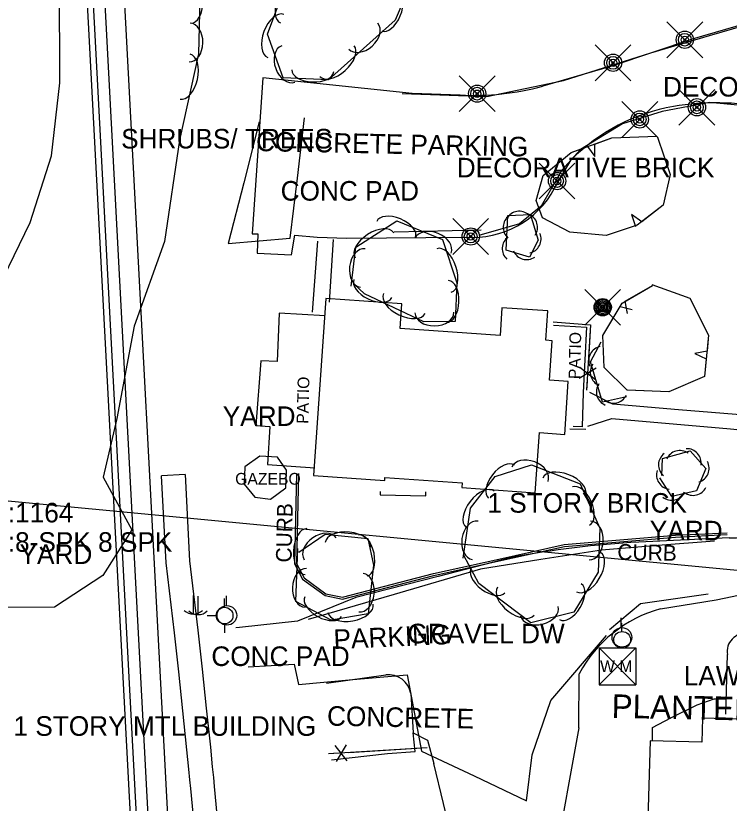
# Model space of a CAD drawing. Extents: x 978516 to 993312, y 1836504 to 1846212.
# Drawn here: x 992491 to 992673, y 1841872.7 to 1842073.8 of the extents above; entities that cross this region are included whole.
import ezdxf

# ---------------------------------------------------------------- set-up
doc = ezdxf.new("R2010")
doc.units = 0
for name, color, linetype in [('R_Drainage', 7, 'Continuous'), ('R_Proposed Road', 7, 'Continuous'), ('S_BUILDING', 7, 'Continuous'), ('S_CURB', 7, 'Continuous'), ('S_CURB_ANNOT', 7, 'Continuous'), ('S_DRIVEWAY', 7, 'Continuous'), ('S_EDGE_CONCRETE', 7, 'Continuous'), ('S_FENCE', 7, 'Continuous'), ('S_GAS_UTILITIES', 7, 'Continuous'), ('S_LANDSCAPING', 7, 'Continuous'), ('S_MISC_BOUNDARY', 7, 'Continuous'), ('S_MISC_BOUNDARY_ANNOT', 7, 'Continuous'), ('S_MISC_STRUCTURES', 7, 'Continuous'), ('S_MISC_STRUCTURES_ANNOT', 7, 'Continuous'), ('S_PARKING', 7, 'Continuous'), ('S_PARKING_ANNOT', 7, 'Continuous'), ('S_SANITARY_SEWER', 7, 'Continuous'), ('S_SECONDARY_CTL_ANNOT', 7, 'Continuous'), ('S_SIDEWALK', 7, 'Continuous'), ('S_SURVEY_TEXT_ANNOT', 7, 'Continuous'), ('S_TREE', 7, 'Continuous'), ('S_UTILITY_POLE', 7, 'Continuous'), ('S_WATER_UTILITIES', 7, 'Continuous')]:
    doc.layers.add(name, color=color, linetype=linetype)

msp = doc.modelspace()

# ---------------------------------------------------------------- linework, layer by layer
at = {"layer": 'R_Drainage'}
for p, q in [((992534.18, 1841956.61), (992528.19, 1841956.29)), ((992529.36, 1841934.09), (992528.19, 1841956.29)), ((992534.18, 1841956.61), (992535.34, 1841934.6))]:
    msp.add_line(p, q, dxfattribs=at)
for points in [[(992535.34, 1841934.6), (992537.4, 1841916.91), (992538.52, 1841906.94), (992539.59, 1841896.97), (992540.62, 1841887), (992541.12, 1841882.01), (992541.39, 1841879.26), (992541.61, 1841877.02), (992542.55, 1841867.04)], [(992536.58, 1841866.49), (992535.64, 1841876.45), (992535.42, 1841878.67), (992535.15, 1841881.42), (992534.65, 1841886.39), (992533.63, 1841896.34), (992532.56, 1841906.28), (992531.44, 1841916.23), (992529.36, 1841934.09)]]:
    msp.add_lwpolyline(points, dxfattribs=at)
at = {"layer": 'R_Proposed Road'}
for p, q in [((992526.92, 1841743.17), (992498.6, 1842279.5)), ((992528.42, 1841743.25), (992500.1, 1842279.58)), ((992531.42, 1841743.41), (992503.1, 1842279.74)), ((992536.41, 1841743.67), (992508.09, 1842280))]:
    msp.add_line(p, q, dxfattribs=at)
at = {"layer": 'S_BUILDING'}
for points in [[(992585.16, 1841955.86), (992604.88, 1841954.52), (992604.8, 1841953.29), (992623.52, 1841952.01), (992624.56, 1841967.34), (992631.03, 1841966.9), (992631.94, 1841980.38), (992627.14, 1841980.71), (992627.83, 1841990.8), (992626.19, 1841990.91), (992626.7, 1841998.4), (992615, 1841999.19), (992614.53, 1841992.17), (992589.02, 1841993.91), (992589.45, 1842000.25), (992570.05, 1842001.57), (992566.98, 1841956.36), (992585.11, 1841955.13)], [(992652.8, 1841888.66), (992649.9, 1841788.99), (992691.32, 1841787.78), (992694.22, 1841887.38), (992680.89, 1841887.77), (992681.07, 1841894), (992666.21, 1841894.44), (992666.03, 1841888.28)]]:
    msp.add_lwpolyline(points, close=True, dxfattribs=at)
at = {"layer": 'S_CURB'}
for points in [[(992562.61, 1841956.92), (992562.13, 1841933.81), (992564.13, 1841929.93), (992569.89, 1841925.73), (992574.32, 1841924.84), (992597.65, 1841930.9), (992614.29, 1841934.58), (992630.94, 1841938.25), (992645.13, 1841939.46), (992659.33, 1841940.66), (992672.49, 1841941.29)], [(992563.11, 1841956.91), (992562.63, 1841933.92), (992564.52, 1841930.26), (992570.09, 1841926.2), (992574.31, 1841925.35), (992597.53, 1841931.39), (992614.2, 1841935.07), (992630.87, 1841938.75), (992645.08, 1841939.95), (992659.29, 1841941.16), (992672.46, 1841941.79)]]:
    msp.add_lwpolyline(points, dxfattribs=at)
at = {"layer": 'S_DRIVEWAY'}
for points in [[(992589.52, 1842053.96), (992611.16, 1842053.16), (992630.75, 1842057.22), (992652.99, 1842064.34), (992667.95, 1842068.7), (992682.92, 1842073.06), (992687.4, 1842072.08)], [(992687.11, 1842051.33), (992682.47, 1842050.24), (992667.95, 1842051.67), (992655.92, 1842049.34), (992645.78, 1842046.19), (992635.07, 1842039.67), (992630.32, 1842034.39), (992625.02, 1842025.15), (992619.5, 1842020.67), (992609.1, 1842017.71)], [(992587.49, 1842018.57), (992609.69, 1842019.1)], [(992669.27, 1841939.67), (992654.82, 1841938.51), (992640.38, 1841937.36), (992624.96, 1841934.91), (992609.55, 1841932.46), (992587.56, 1841926.03), (992565.58, 1841919.61)], [(992642.42, 1841917.08), (992650.37, 1841923.73), (992667.65, 1841926.16)], [(992550.23, 1841907.56), (992561.99, 1841908.22), (992563.11, 1841903.05), (992576.98, 1841904.29), (992590.86, 1841905.53), (992594.51, 1841886.04), (992607.9, 1841879.67), (992621.3, 1841873.3), (992622.69, 1841885.11), (992627.49, 1841898.94), (992641.72, 1841915.55)]]:
    msp.add_lwpolyline(points, dxfattribs=at)
at = {"layer": 'S_EDGE_CONCRETE'}
msp.add_lwpolyline([(992553.11, 1842046.69), (992549.13, 1842031.14), (992545.15, 1842015.59), (992561.01, 1842016.96), (992562.84, 1842032.32), (992564.66, 1842047.69)], dxfattribs=at)
at = {"layer": 'S_FENCE'}
for p, q in [((992639.02, 1841983.77), (992634.76, 1841981.15)), ((992634.93, 1841984.02), (992638.85, 1841980.91)), ((992575.54, 1841883.54), (992572.43, 1841887.45)), ((992575.29, 1841887.62), (992572.68, 1841883.36))]:
    msp.add_line(p, q, dxfattribs=at)
for points in [[(992628.11, 1841995.59), (992637.64, 1841994.89), (992637.01, 1841984.46)], [(992628.11, 1841995.59), (992637.64, 1841994.89), (992636.63, 1841978.15)], [(992636.77, 1841980.47), (992636.63, 1841978.15)], [(992636.43, 1841968.14), (992632.38, 1841968.22)], [(992636.43, 1841968.14), (992632.38, 1841968.22)], [(992595.95, 1841886.83), (992570.76, 1841885.3)], [(992595.95, 1841886.83), (992575.98, 1841885.61)], [(992571.99, 1841885.37), (992570.76, 1841885.3)]]:
    msp.add_lwpolyline(points, dxfattribs=at)
at = {"layer": 'S_GAS_UTILITIES'}
for p, q in [((992636.14, 1841994.77), (992645.28, 1842003.91)), ((992645.28, 1841994.77), (992636.14, 1842003.91)), ((992640.71, 1841999.34), (992640.71, 1841999.34))]:
    msp.add_line(p, q, dxfattribs=at)
for centre, radius in [((992640.72, 1841999.35), 2.21), ((992640.71, 1841999.34), 1.96), ((992640.71, 1841999.34), 1.63), ((992640.71, 1841999.34), 1.27), ((992640.71, 1841999.34), 0.943), ((992640.71, 1841999.34), 0.586), ((992640.71, 1841999.34), 0.274)]:
    msp.add_circle(centre, radius, dxfattribs=at)
at = {"layer": 'S_LANDSCAPING'}
for p, q in [((992657.1, 1842063.08), (992666.24, 1842072.23)), ((992666.24, 1842063.08), (992657.1, 1842072.23)), ((992661.67, 1842067.65), (992661.67, 1842067.65)), ((992638.8, 1842057.19), (992647.94, 1842066.33)), ((992647.94, 1842057.19), (992638.8, 1842066.33)), ((992643.37, 1842061.76), (992643.37, 1842061.76)), ((992604.12, 1842049.3), (992613.26, 1842058.45)), ((992613.26, 1842049.3), (992604.12, 1842058.45)), ((992660.19, 1842045.83), (992669.33, 1842054.97)), ((992669.33, 1842045.83), (992660.19, 1842054.97)), ((992608.69, 1842053.88), (992608.69, 1842053.88)), ((992645.61, 1842042.73), (992654.75, 1842051.88)), ((992654.75, 1842042.73), (992645.61, 1842051.88)), ((992664.76, 1842050.4), (992664.76, 1842050.4)), ((992650.18, 1842047.31), (992650.18, 1842047.31)), ((992624.51, 1842027), (992633.65, 1842036.15)), ((992633.65, 1842027), (992624.51, 1842036.15)), ((992629.08, 1842031.58), (992629.08, 1842031.58)), ((992602.48, 1842012.84), (992611.62, 1842021.98)), ((992611.62, 1842012.84), (992602.48, 1842021.98)), ((992607.05, 1842017.41), (992607.05, 1842017.41))]:
    msp.add_line(p, q, dxfattribs=at)
for centre, radius in [((992661.68, 1842067.66), 2.21), ((992661.67, 1842067.65), 1.63), ((992661.67, 1842067.65), 0.943), ((992661.67, 1842067.65), 0.274), ((992643.38, 1842061.77), 2.21), ((992643.37, 1842061.76), 1.63), ((992643.37, 1842061.76), 0.943), ((992643.37, 1842061.76), 0.274), ((992608.7, 1842053.89), 2.21), ((992608.69, 1842053.88), 1.63), ((992608.69, 1842053.88), 0.943), ((992608.69, 1842053.88), 0.274), ((992664.77, 1842050.41), 2.21), ((992664.76, 1842050.4), 1.63), ((992664.76, 1842050.4), 0.943), ((992650.19, 1842047.31), 2.21), ((992650.18, 1842047.31), 1.63), ((992664.76, 1842050.4), 0.274), ((992650.18, 1842047.31), 0.943), ((992650.18, 1842047.31), 0.274), ((992629.09, 1842031.58), 2.21), ((992629.08, 1842031.58), 1.63), ((992629.08, 1842031.58), 0.943), ((992629.08, 1842031.58), 0.274), ((992607.06, 1842017.42), 2.21), ((992607.05, 1842017.41), 1.63), ((992607.05, 1842017.41), 0.943), ((992607.05, 1842017.41), 0.274)]:
    msp.add_circle(centre, radius, dxfattribs=at)
at = {"layer": 'S_MISC_BOUNDARY'}
msp.add_lwpolyline([(992653.39, 1841888.77), (992653.46, 1841892.05), (992658.1, 1841894.49), (992664.81, 1841897.86), (992669.19, 1841899.41), (992671.95, 1841899.36)], dxfattribs=at)
at = {"layer": 'S_MISC_STRUCTURES'}
for points in [[(992569.91, 1841997.16), (992558.21, 1841997.81), (992557.69, 1841985.53), (992553.53, 1841985.66), (992552.23, 1841969.15), (992555.82, 1841968.92), (992555.19, 1841959.17), (992567.27, 1841958.38)], [(992628.17, 1841994.75), (992636.61, 1841994.28), (992635.7, 1841977.56), (992635.49, 1841968.83), (992633.21, 1841968.88)], [(992549.43, 1841958.59), (992549.28, 1841954.16), (992552.01, 1841950.9), (992555.98, 1841950.33), (992559.87, 1841953.28), (992560.02, 1841957.73), (992557.79, 1841961.05), (992553.26, 1841961.34)], [(992553.26, 1841961.34), (992549.43, 1841958.59)]]:
    msp.add_lwpolyline(points, dxfattribs=at)
at = {"layer": 'S_PARKING'}
for points in [[(992687.6, 1842073.6), (992683.19, 1842073.51), (992663.53, 1842067.77), (992643.35, 1842061), (992625.43, 1842055.78)], [(992604.36, 1842053.54), (992592.1, 1842053.9), (992554.05, 1842057.95), (992551.26, 1842018.13), (992552.7, 1842018.1), (992552.53, 1842013.13), (992561.36, 1842012.74), (992562.17, 1842017.74), (992567.91, 1842017.26), (992575.44, 1842017.01), (992605.72, 1842017.23)], [(992628.46, 1842029.76), (992632.71, 1842037.01)], [(992673.01, 1841940.49), (992649.98, 1841939.38)], [(992617.14, 1841935.38), (992598.77, 1841930.6), (992577.7, 1841925.23)], [(992655.47, 1841922.39), (992669.68, 1841924.63), (992683.09, 1841927.49)], [(992577.7, 1841925.23), (992562.87, 1841919.17), (992548.03, 1841917.6), (992547.09, 1841917.54)], [(992570.29, 1841903.41), (992585.38, 1841905.47)], [(992634.6, 1841891.94), (992634.73, 1841905.77)], [(992591.78, 1841900.71), (992592.38, 1841890.65), (992596.06, 1841888.84), (992597.68, 1841882.84)], [(992634.6, 1841891.94), (992628.4, 1841857.75), (992620.16, 1841820.02), (992616.18, 1841795.03), (992602.22, 1841793.9), (992576.61, 1841792.34), (992566.12, 1841793.89), (992546.18, 1841796.87)], [(992571.56, 1841883.79), (992585.83, 1841885.42), (992592.86, 1841885.94), (992592.38, 1841890.65)], [(992547.21, 1841810.42), (992554.18, 1841803.83), (992570.22, 1841806.56), (992581, 1841814.7), (992595.72, 1841822.96), (992605.26, 1841846.3), (992605.04, 1841852.24), (992597.68, 1841882.84)]]:
    msp.add_lwpolyline(points, dxfattribs=at)
for centre, radius, start, end in [((992673.88, 1841950.25), 9.8, 264.9201, 349.7675), ((992586.06, 1841899.71), 5.8, 9.9436, 96.7398)]:
    msp.add_arc(centre, radius, start, end, dxfattribs=at)
for centre, major_axis, ratio, start_param, end_param in [((992607.8, 1842121.69), (66.35, 16.35), 0.998375, 4.420792, 4.732208), ((992669.56, 1841990.08), (-62.48, -5.8), 0.979369, 4.41445, 4.794432), ((992665.46, 1842004.8), (-36.66, -29.96), 0.969969, 4.185547, 4.817685), ((992607.49, 1842040.93), (-16.7, -16.9), 0.999996, 0.704961, 1.861079), ((992661.85, 1841698.47), (-230.18, -77.69), 0.992293, 4.438142, 4.574447), ((992664.58, 1841890.54), (-33.27, -5.57), 0.981668, 4.822992, 5.636646)]:
    msp.add_ellipse(centre, major_axis=major_axis, ratio=ratio, start_param=start_param, end_param=end_param, dxfattribs=at)
at = {"layer": 'S_SANITARY_SEWER'}
msp.add_line((992384.29, 1841959.85), (992701.11, 1841929.78), dxfattribs=at)
at = {"layer": 'S_SIDEWALK'}
for points in [[(992682.29, 1842050.03), (992680.67, 1841994.17), (992680.09, 1841971.54), (992660.04, 1841973.12), (992643.33, 1841974.62), (992637.45, 1841977.56)], [(992571.95, 1842016.66), (992570.95, 1842000.63)], [(992567.96, 1842016.21), (992566.58, 1841998.12)], [(992636.94, 1841969), (992643.06, 1841970.93), (992673.3, 1841968.31), (992679.85, 1841967.67), (992679.18, 1841943.12)], [(992583.97, 1841952.29), (992583.95, 1841951.43), (992595.58, 1841951.2), (992595.62, 1841952.25)], [(992672.11, 1841895.43), (992672.56, 1841910.65)]]:
    msp.add_lwpolyline(points, dxfattribs=at)
msp.add_ellipse((992677.03, 1841911.5), major_axis=(-1.33, -4.35), ratio=0.998067, start_param=3.301094, end_param=5.195731, dxfattribs=at)
at = {"layer": 'S_TREE'}
for p, q in [((992638.74, 1842037.86), (992638.68, 1842041.03)), ((992636.83, 1842040.36), (992638.74, 1842037.86)), ((992650.68, 1842021.2), (992648.1, 1842023)), ((992648.1, 1842023), (992649.12, 1842020)), ((992647.09, 1841997.76), (992646.48, 1842000.87)), ((992645.14, 1841999.52), (992648.21, 1841998.81)), ((992667.35, 1841988.15), (992664.27, 1841987.52)), ((992664.27, 1841987.52), (992667.15, 1841986.2))]:
    msp.add_line(p, q, dxfattribs=at)
for points in [[(992483.73, 1841998.7), (992494.66, 1842021.02), (992500.11, 1842038.01), (992502.25, 1842056.68), (992502.13, 1842082.49), (992499.58, 1842103), (992497.07, 1842120.53), (992487.24, 1842123.41)], [(992538.27, 1842092.26), (992537.64, 1842064.03), (992532.72, 1842042.05), (992528.92, 1842016.15), (992521.15, 1841994.55), (992516.74, 1841970.98), (992513.25, 1841956.01), (992520.61, 1841942.48), (992513.22, 1841930.88), (992500.88, 1841922.81), (992487.1, 1841922.71)], [(992596.07, 1842092.35), (992587.79, 1842072.65), (992570.76, 1842057.46), (992559.22, 1842057.97), (992555.23, 1842069.09), (992562.19, 1842087.88)], [(992654.69, 1842042.77), (992657.94, 1842033.28), (992656.12, 1842025.38), (992649.49, 1842020.28), (992641.6, 1842017.7), (992632.37, 1842018.5), (992625.39, 1842022.19), (992623.71, 1842026.58), (992625.56, 1842032.97), (992632.66, 1842038.85), (992643.06, 1842042.62), (992654.57, 1842043)], [(992638.68, 1842041.03), (992643.06, 1842042.62), (992654.57, 1842043)], [(992654.69, 1842042.77), (992657.94, 1842033.28), (992656.12, 1842025.38), (992650.68, 1842021.2)], [(992625.39, 1842022.19), (992623.71, 1842026.58), (992625.56, 1842032.97), (992632.66, 1842038.85), (992636.83, 1842040.36)], [(992622.18, 1842023.24), (992624.28, 1842016.46), (992622.03, 1842012.16), (992616.07, 1842013.89), (992616.49, 1842022.76), (992622.38, 1842023.04)], [(992576.55, 1842004.76), (992577.78, 1842014.69), (992588.24, 1842021.43), (992599.83, 1842016.68), (992603.51, 1842005.59), (992603.05, 1841995.68), (992595.11, 1841995.59), (992579.94, 1842002.82), (992577.34, 1842005.26)], [(992649.05, 1842020.14), (992641.6, 1842017.7), (992632.37, 1842018.5), (992625.39, 1842022.19), (992625.39, 1842022.19)], [(992653.23, 1842005.16), (992662.94, 1842001.64), (992667.76, 1841992.22), (992666.69, 1841981.7), (992657.57, 1841977.79), (992646.94, 1841978.2), (992641.12, 1841984.01), (992640.8, 1841992.15), (992645.67, 1842000.4), (992653.42, 1842004.88)], [(992646.48, 1842000.87), (992653.42, 1842004.88)], [(992653.23, 1842005.16), (992662.94, 1842001.64), (992667.76, 1841992.22), (992667.35, 1841988.15)], [(992647.02, 1841978.2), (992646.94, 1841978.2), (992641.12, 1841984.01), (992640.8, 1841992.15), (992645.14, 1841999.52)], [(992646.78, 1841976.52), (992640.68, 1841975.15), (992637.63, 1841985.41), (992640.36, 1841990.5)], [(992667.15, 1841986.2), (992666.69, 1841981.7), (992657.57, 1841977.79), (992647.02, 1841978.2)], [(992655.85, 1841956.36), (992655.99, 1841960.7), (992663.01, 1841962.71), (992667.06, 1841958.16), (992664.69, 1841952.48), (992658.39, 1841951.01), (992655.29, 1841955.84)], [(992605.09, 1841935.29), (992607.01, 1841948.08), (992613.27, 1841956.16), (992622.55, 1841959.09), (992635, 1841954.27), (992639.96, 1841942.97), (992639.53, 1841931.68), (992633.35, 1841921.47), (992622.36, 1841918.76), (992609.11, 1841928.86), (992605.32, 1841936)], [(992563.23, 1841936.84), (992569.89, 1841941.43), (992580.81, 1841940.35), (992582.23, 1841933.49), (992580.85, 1841921.11), (992571.43, 1841919.43), (992562.45, 1841924.25), (992562.95, 1841937.73)]]:
    msp.add_lwpolyline(points, dxfattribs=at)
for centre, start, end in [((992618.98, 1842019.8), 126.5229, 228.1198), ((992619.43, 1842020.23), 41.9504, 143.5473), ((992620.47, 1842019.75), 326.3667, 67.9636), ((992618.72, 1842014.37), 126.5229, 228.1198), ((992621.36, 1842016.78), 281.651, 23.248), ((992621.33, 1842015.14), 203.0077, 304.6046), ((992640.79, 1841985.74), 101.0276, 202.6245), ((992641.18, 1841982.79), 145.7356, 247.3325), ((992642.76, 1841977.75), 145.7356, 247.3325), ((992643.45, 1841978.5), 231.8331, 333.43), ((992660.41, 1841959.12), 55.1416, 156.7385), ((992662.22, 1841959.59), 350.9755, 92.5724), ((992658.6, 1841959.1), 127.3752, 228.9721), ((992664.25, 1841958.24), 286.5418, 28.1387), ((992658.09, 1841956.54), 161.8916, 263.4885), ((992663.8, 1841954.97), 232.3631, 333.96), ((992658.29, 1841953.72), 232.3631, 333.96)]:
    msp.add_arc(centre, 3.64, start, end, dxfattribs=at)
for centre, major_axis, ratio in [((992535.82, 1842077.23), (0.12, 5.35), 0.540699), ((992560.41, 1842076.95), (-1.86, -5.01), 0.540699), ((992586.42, 1842074.85), (2.07, 4.93), 0.540699), ((992557.32, 1842068.64), (-2.04, -5.5), 0.55008), ((992535.32, 1842066.93), (0.11, 4.95), 0.685311), ((992579.64, 1842068.57), (3.7, 3.3), 0.685311), ((992560.49, 1842061.47), (1.67, -4.66), 0.685311), ((992572.9, 1842062.21), (4.38, 3.91), 0.55008), ((992534.17, 1842058.24), (1.28, 5.73), 0.55008), ((992566.75, 1842059.76), (5.34, -0.24), 0.540699), ((992588.02, 1842019.23), (-4.95, 2.03), 0.540699), ((992582.47, 1842015.19), (-4.93, -3.18), 0.55008), ((992597.45, 1842015.08), (-4.58, 1.88), 0.685311), ((992600.23, 1842008.74), (-1.85, 5.57), 0.55008), ((992579.52, 1842009.38), (-0.61, -4.92), 0.685311), ((992582.1, 1842004.14), (4.83, -2.3), 0.540699), ((992601.17, 1842000.84), (0.25, 5.34), 0.540699), ((992590.11, 1842000.32), (5.3, -2.53), 0.55008), ((992597.78, 1841998), (4.96, 0.06), 0.685311), ((992622.16, 1841956.69), (-4.62, 1.79), 0.685311), ((992614.9, 1841954.8), (-3.28, -4.22), 0.540699), ((992630.88, 1841953.59), (-5.47, 2.12), 0.55008), ((992609.47, 1841947.79), (-3.6, -4.64), 0.55008), ((992635.18, 1841948.58), (-2.15, 4.89), 0.540699), ((992608.18, 1841939.84), (-0.73, -4.9), 0.685311), ((992637.46, 1841939.82), (0.19, 4.95), 0.685311), ((992565.05, 1841936.96), (-0.22, -5.86), 0.55008), ((992575.79, 1841938.71), (-5.84, 0.58), 0.55008), ((992568.67, 1841937.69), (-4.08, -2.81), 0.685311), ((992579.55, 1841935.97), (-1.09, 5.23), 0.540699), ((992637.1, 1841931.75), (3.04, 5.02), 0.55008), ((992564.96, 1841927.7), (-0.18, -4.95), 0.685311), ((992611.52, 1841929.69), (4.25, -3.24), 0.540699), ((992579.05, 1841926.47), (0.55, 4.92), 0.685311), ((992632.5, 1841924.17), (2.77, 4.57), 0.540699), ((992618.57, 1841924.31), (4.67, -3.56), 0.55008), ((992569.41, 1841922.92), (4.71, -2.53), 0.540699), ((992576.41, 1841922.47), (5.78, 1.03), 0.55008), ((992624.59, 1841921.76), (4.81, 1.18), 0.685311)]:
    msp.add_ellipse(centre, major_axis=major_axis, ratio=ratio, start_param=3.141593, end_param=6.283185, dxfattribs=at)
at = {"layer": 'S_UTILITY_POLE'}
for p, q in [((992536.22, 1841925.73), (992536.22, 1841921)), ((992537.44, 1841925.58), (992537.44, 1841920.85)), ((992544.27, 1841922.73), (992544.27, 1841924.98)), ((992544.7, 1841923.2), (992544.7, 1841925.68)), ((992542.17, 1841920.6), (992539.85, 1841920.6)), ((992544.34, 1841916.18), (992544.34, 1841918.51)), ((992645.47, 1841917.58), (992645.47, 1841920.06)), ((992645.57, 1841916.56), (992645.57, 1841918.67))]:
    msp.add_line(p, q, dxfattribs=at)
for centre, radius in [((992544.27, 1841920.62), 2.13), ((992544.84, 1841920.68), 2.5), ((992645.62, 1841915.06), 2.5), ((992645.69, 1841914.42), 2.13)]:
    msp.add_circle(centre, radius, dxfattribs=at)
for centre in [(992536.28, 1841924.43), (992537.5, 1841924.28)]:
    msp.add_arc(centre, 3.41, 226.3972, 313.6028, dxfattribs=at)
at = {"layer": 'S_WATER_UTILITIES'}
for p, q in [((992639.85, 1841912.43), (992649.19, 1841912.43)), ((992639.85, 1841912.43), (992639.85, 1841902.93)), ((992639.85, 1841912.43), (992649.19, 1841902.93)), ((992649.19, 1841912.43), (992639.85, 1841902.93)), ((992649.19, 1841912.43), (992649.19, 1841902.93)), ((992639.85, 1841902.93), (992649.19, 1841902.93))]:
    msp.add_line(p, q, dxfattribs=at)

# ---------------------------------------------------------------- texts
at = {"layer": 'S_CURB_ANNOT'}
for rotation, p in [(88.8373, (992561.34, 1841934.14)), (358.8373, (992644.43, 1841934.91))]:
    msp.add_text('CURB', height=4, rotation=rotation, dxfattribs=at).set_placement(p)
at = {"layer": 'S_MISC_BOUNDARY_ANNOT'}
msp.add_text('PLANTER', height=6.001, rotation=358.8373, dxfattribs=at).set_placement((992642.97, 1841894.53))
at = {"layer": 'S_MISC_STRUCTURES_ANNOT'}
for rotation, p in [(88.8373, (992635.01, 1841980.97)), (88.5683, (992565.62, 1841969.57))]:
    msp.add_text('PATIO', height=3, rotation=rotation, dxfattribs=at).set_placement(p)
msp.add_text('GAZEBO', height=3, dxfattribs=at).set_placement((992546.95, 1841954.05))
at = {"layer": 'S_PARKING_ANNOT'}
for s, height, rotation, p in [('CONCRETE PARKING', 5.0005, 358.8373, (992552.24, 1842039.24)), ('PARKING', 5, 2.5051, (992572.15, 1841912.05)), ('CONCRETE', 5, 358.8373, (992570.35, 1841892.54))]:
    msp.add_text(s, height=height, rotation=rotation, dxfattribs=at).set_placement(p)
at = {"layer": 'S_SECONDARY_CTL_ANNOT'}
for s, p in [('PN:1164', (992479.65, 1841944.42)), ('PD:8-SPK 8 SPK', (992479.65, 1841936.92))]:
    msp.add_text(s, height=5, dxfattribs=at).set_placement(p)
at = {"layer": 'S_SURVEY_TEXT_ANNOT'}
for s, p in [('DECORATIVE BRICK', (992656.1, 1842053.15)), ('SHRUBS/ TREES', (992517.86, 1842039.89)), ('DECORATIVE BRICK', (992603.48, 1842032.51)), ('CONC PAD', (992558.56, 1842026.58)), ('YARD', (992543.78, 1841969.04)), ('1 STORY BRICK', (992611.31, 1841946.9)), ('YARD', (992652.74, 1841939.83)), ('YARD', (992491.94, 1841933.8)), ('GRAVEL DW', (992590.91, 1841913.54)), ('CONC PAD', (992540.88, 1841907.75)), ('LAWN', (992661.41, 1841902.78)), ('1 STORY MTL BUILDING', (992490.39, 1841889.93))]:
    msp.add_text(s, height=5, dxfattribs=at).set_placement(p)
at = {"layer": 'S_WATER_UTILITIES'}
msp.add_text('W M', height=3, dxfattribs=at).set_placement((992640.06, 1841906.19))

doc.saveas('drawing.dxf')
